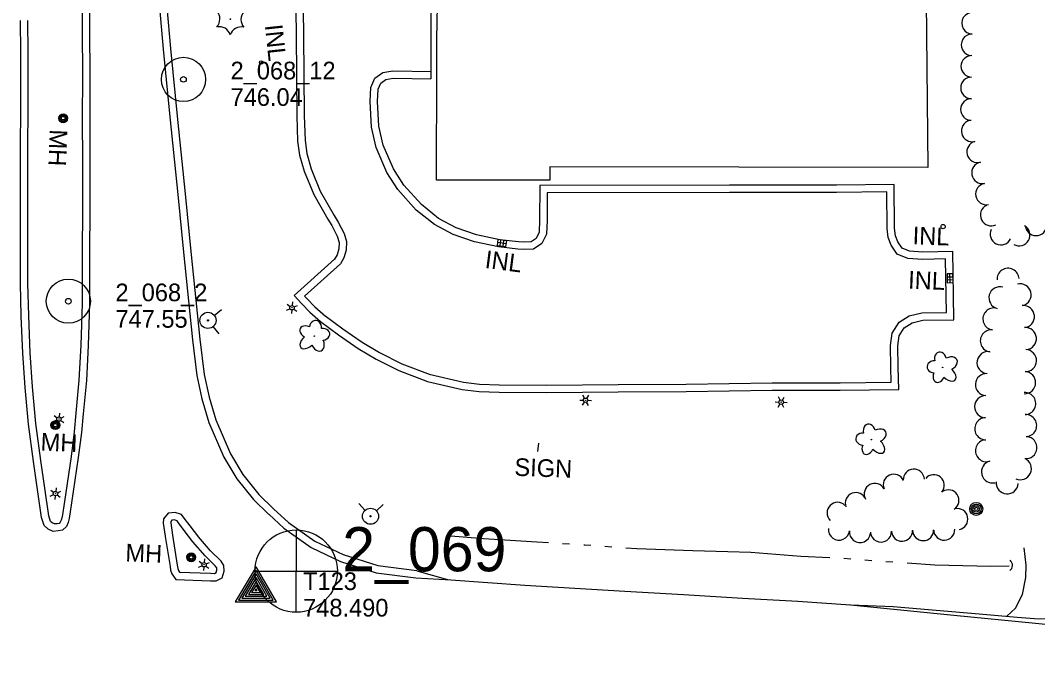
# Model space of a CAD drawing. Extents: x 588843 to 2552415, y 180129 to 269402.
# Drawn here: x 605541.8 to 605887.5, y 183446.3 to 183667.2 of the extents above; entities that cross this region are included whole.
import ezdxf

# ---------------------------------------------------------------- set-up
doc = ezdxf.new("R2010")
doc.units = 0
for name, color, linetype in [('E_BLD', 7, 'Continuous'), ('E_DRN', 7, 'Continuous'), ('E_DRN_Text', 7, 'Continuous'), ('E_DTM_SpotElev', 7, 'Continuous'), ('E_DWY', 7, 'Continuous'), ('E_LAND_TreeLine_P', 7, 'Continuous'), ('E_LAND_Vegetation', 7, 'Continuous'), ('E_LTG', 7, 'Continuous'), ('E_MAP_ContoursInter', 7, 'Continuous'), ('E_MAP_GridLines', 7, 'Continuous'), ('E_MAP_SpotElev', 7, 'Continuous'), ('E_MISCPROP', 7, 'Continuous'), ('E_RDWY', 7, 'Continuous'), ('E_RDWY_C_and_G', 7, 'Continuous'), ('E_RDWY_Gravel', 7, 'Continuous'), ('E_SGN', 7, 'Continuous'), ('E_SGN_Text', 7, 'Continuous'), ('E_UTL_MH', 7, 'Continuous'), ('E_UTL_MH_Text', 7, 'Continuous'), ('E_UTL_WHydrant', 7, 'Continuous'), ('E_WTR_P', 7, 'Continuous'), ('P_MARK', 7, 'Continuous')]:
    doc.layers.add(name, color=color, linetype=linetype)

# ---------------------------------------------------------------- blocks, each defined once
blk = doc.blocks.new('TP')
at = {"layer": 'P_MARK'}
for points in [[(22.7, -13.3), (0, 26), (-23.2, -13.3)], [(19, -11.2), (0, 21.8), (-19.5, -11.2)], [(15.8, -9.1), (0, 18.1), (-15.8, -9.1)], [(12.2, -7), (0, 13.9), (-12.2, -7)], [(8.6, -4.9), (0, 9.7), (-8.5, -4.9)], [(4.9, -2.8), (0, 5.6), (-4.9, -2.8)], [(1.2, -0.7), (0, 1.4), (-1.2, -0.7)]]:
    blk.add_lwpolyline(points, close=True, dxfattribs=at)
blk = doc.blocks.new('PP')
at = {"layer": 'E_MAP_SpotElev'}
for radius in [24.6, 3.15]:
    blk.add_circle((0, 0), radius, dxfattribs=at)
blk = doc.blocks.new('PHOTOC')
at = {"layer": 'E_MAP_GridLines'}
for p, q in [((0.4, 46.1), (0.2, -45.3)), ((-45.2, 0.1), (46.3, 0))]:
    blk.add_line(p, q, dxfattribs=at)
blk.add_circle((0.6, 0.1), 45.9, dxfattribs=at)
blk = doc.blocks.new('MHO_2')
at = {"layer": 'E_UTL_MH'}
for centre, radius in [((0.3, -0.4), 9.84), ((0.3, -0.4), 7.98), ((0.2, -0.5), 6.35), ((0.1, -0.5), 3.97)]:
    blk.add_circle(centre, radius, dxfattribs=at)
blk = doc.blocks.new('MHT_2')
at = {"layer": 'E_UTL_MH_Text'}
blk.add_text('MH', height=39.37, dxfattribs=at).set_placement((-32.2, -19.7))
blk = doc.blocks.new('LPOL_3')
at = {"layer": 'E_LTG'}
for p, q in [((-13.1, 0), (-4.9, 0)), ((-2.5, 4.3), (-6.6, 11.4)), ((2.5, 4.3), (6.6, 11.4)), ((4.9, 0), (13.1, 0)), ((-6.6, -11.4), (-2.5, -4.3)), ((6.6, -11.4), (2.5, -4.3))]:
    blk.add_line(p, q, dxfattribs=at)
for radius in [4.92, 4.92, 4.92, 0.41]:
    blk.add_circle((0, 0), radius, dxfattribs=at)
blk = doc.blocks.new('HYD_2')
at = {"layer": 'E_UTL_WHydrant'}
for p, q in [((-12.6, 12.6), (-27.3, 27.3)), ((12.6, 12.6), (27.3, 27.3))]:
    blk.add_line(p, q, dxfattribs=at)
for radius in [18, 1.38]:
    blk.add_circle((0, 0), radius, dxfattribs=at)
blk = doc.blocks.new('DTRE_3')
at = {"layer": 'E_LAND_Vegetation'}
blk.add_circle((-0.6, 0), 0.601, dxfattribs=at)
for centre, major_axis, ratio in [((-6.1, 17.5), (4.5, -16.3), 0.782863), ((13.3, 9), (-17.3, -9.6), 0.691916), ((-19.3, 0.5), (16.2, -0.4), 0.832022), ((-8.2, -17.2), (5.9, 15.9), 0.716896), ((11.6, -12.2), (-16.4, 15), 0.560249)]:
    blk.add_ellipse(centre, major_axis=major_axis, ratio=ratio, start_param=1.570796, end_param=4.712389, dxfattribs=at)
blk = doc.blocks.new('CTRE_3')
at = {"layer": 'E_LAND_Vegetation'}
blk.add_circle((0, 0), 0.733, dxfattribs=at)
for centre, start, end in [((-39.3, 29.4), 280.2067, 5.9716), ((5.9, 49), 220.2113, 305.9762), ((45.4, 19.3), 160.2113, 245.9762), ((-45.4, -19.3), 340.2113, 65.9762), ((39.5, -29.6), 100.2511, 185.9272), ((-5.9, -49), 40.2113, 125.9762)]:
    blk.add_arc(centre, 25.8, start, end, dxfattribs=at)
blk = doc.blocks.new('INLT_73')
at = {"layer": 'E_DRN_Text'}
blk.add_text('INL', height=39.37, dxfattribs=at).set_placement((-36.2, -19.7))
blk = doc.blocks.new('SIGN_2')
at = {"layer": 'E_SGN'}
blk.add_text('SIGN', height=39.37, dxfattribs=at).set_placement((-56.1, -19.7))
blk = doc.blocks.new('POLE_2')
at = {"layer": 'E_MISCPROP'}
for radius in [14.6, 11, 7.32, 3.66]:
    blk.add_circle((0, 0), radius, dxfattribs=at)
blk = doc.blocks.new('CULV2_3')
at = {"layer": 'E_DRN'}
blk.add_arc((65, 48), 80.7, 216.8699, 323.1301, dxfattribs=at)
blk = doc.blocks.new('INLO_2')
at = {"layer": 'E_DRN'}
for p, q in [((6.6, -13.1), (6.6, 0)), ((13.1, -13.1), (13.1, 0)), ((19.7, -6.6), (0, -6.6))]:
    blk.add_line(p, q, dxfattribs=at)
blk.add_lwpolyline([(0, -13.1), (19.7, -13.1), (19.7, 0), (0, 0)], close=True, dxfattribs=at)
blk = doc.blocks.new('INLT_80')
at = {"layer": 'E_DRN_Text'}
blk.add_text('INL', height=39.37, dxfattribs=at).set_placement((-36.2, -19.7))
blk = doc.blocks.new('INLT_79')
at = {"layer": 'E_DRN_Text'}
blk.add_text('INL', height=39.37, dxfattribs=at).set_placement((-36.2, -19.7))

msp = doc.modelspace()

# ---------------------------------------------------------------- linework, layer by layer
at = {"layer": 'E_BLD'}
msp.add_lwpolyline([(605686.16, 183795.74), (605828.95, 183795.52), (605828.87, 183741.58), (605848.92, 183741.55), (605850.17, 183617.14), (605721.73, 183617.36), (605721.72, 183612.86), (605683.25, 183612.92), (605683.31, 183651.19), (605683.32, 183660.86), (605686.06, 183795.71), (605686.16, 183795.65)], close=True, dxfattribs=at)
at = {"layer": 'E_DRN'}
for centre, radius in [((605623.66, 183652.82), 0.597), ((605855.4, 183597.12), 0.728)]:
    msp.add_circle(centre, radius, dxfattribs=at)
at = {"layer": 'E_DWY'}
for points in [[(605681.1, 183794.91), (605681.36, 183647.26)], [(605635.3, 183678.99), (605635.5, 183662.18), (605635.74, 183634.76), (605636.05, 183626.09), (605636.71, 183621.41), (605638.25, 183615.92), (605641.5, 183607.97), (605646.35, 183599.64), (605647.62, 183597.46), (605649.49, 183593.83), (605650.11, 183591.68), (605650.03, 183589.55), (605649.44, 183587.5), (605648.61, 183586.05), (605634.81, 183573.65), (605637.42, 183570.83), (605640.22, 183568.01), (605643.85, 183564.83)], [(605637.8, 183679), (605638, 183662.2), (605638.24, 183634.82), (605638.55, 183626.31), (605639.16, 183621.92), (605640.62, 183616.73), (605643.74, 183609.08), (605648.51, 183600.9), (605649.81, 183598.66), (605651.82, 183594.76), (605652.63, 183591.99), (605652.52, 183589.14), (605651.75, 183586.52), (605650.58, 183584.46), (605638.37, 183573.49), (605639.23, 183572.56), (605641.93, 183569.83), (605645.5, 183566.72)], [(605856.47, 183573.67), (605856.21, 183586.13), (605848.46, 183585.9), (605843.39, 183586.31), (605839.83, 183587.69), (605837.76, 183590.78), (605836.74, 183593.41), (605836.4, 183596.4), (605836.3, 183608.92), (605819.12, 183608.72), (605782.8, 183608.63), (605720.84, 183608.53), (605720.79, 183599.19), (605720.62, 183594.53), (605719.02, 183591.34), (605716.19, 183589.49), (605713.06, 183589.35), (605710.92, 183589.43), (605704.31, 183590.18), (605696.12, 183591.9), (605688.87, 183594.42), (605682.58, 183597.76), (605676.37, 183602.73), (605670.12, 183609.69), (605666.41, 183615.52), (605662.75, 183624.02), (605661.14, 183630.83), (605660.66, 183639.59), (605660.95, 183644.32), (605662.23, 183647.48), (605665.01, 183649.45), (605668.35, 183649.96), (605681.4, 183649.76)], [(605858.97, 183573.72), (605858.66, 183588.7), (605848.52, 183588.4), (605843.96, 183588.77), (605841.46, 183589.74), (605839.99, 183591.94), (605839.19, 183594.01), (605838.9, 183596.55), (605838.78, 183611.45), (605819.11, 183611.22), (605782.79, 183611.13), (605718.35, 183611.02), (605718.29, 183599.25), (605718.14, 183595.16), (605717.09, 183593.06), (605715.39, 183591.96), (605713.05, 183591.85), (605711.11, 183591.92), (605704.71, 183592.65), (605696.79, 183594.31), (605689.87, 183596.71), (605683.96, 183599.86), (605678.1, 183604.56), (605672.12, 183611.21), (605668.63, 183616.69), (605665.14, 183624.81), (605663.62, 183631.19), (605663.16, 183639.58), (605663.42, 183643.75), (605664.27, 183645.86), (605665.97, 183647.06), (605668.52, 183647.46), (605681.36, 183647.26)], [(605837.64, 183549.28), (605837.52, 183556.76), (605838.03, 183560.88), (605840.4, 183564.6), (605843.9, 183566.75), (605848.2, 183567.85), (605856.52, 183567.92), (605856.47, 183573.7)], [(605840.14, 183549.32), (605840.02, 183556.62), (605840.44, 183560.01), (605842.2, 183562.77), (605844.89, 183564.42), (605848.53, 183565.35), (605859.04, 183565.44), (605858.97, 183573.72)], [(605643.85, 183564.83), (605649.96, 183560.37), (605656.6, 183555.74), (605662.69, 183552.11), (605670.43, 183548.21), (605680.22, 183544.53)], [(605645.32, 183566.85), (605651.41, 183562.41), (605657.95, 183557.84), (605663.89, 183554.3), (605671.43, 183550.51), (605681.1, 183546.87)], [(605680.79, 183546.97), (605692.43, 183544.22), (605697.89, 183543.55), (605704.55, 183543.39), (605720.66, 183543.27), (605744.99, 183543.52), (605768.08, 183543.63)], [(605768.06, 183543.63), (605797.28, 183543.99), (605820.36, 183544.09), (605837.77, 183544.28), (605837.64, 183549.25)], [(605768.09, 183541.13), (605797.3, 183541.49), (605820.38, 183541.59), (605840.34, 183541.81), (605840.14, 183549.32)], [(605680.22, 183544.53), (605691.99, 183541.76), (605697.7, 183541.05), (605704.51, 183540.89), (605720.67, 183540.77), (605745.01, 183541.02), (605768.09, 183541.13)], [(605877.04, 183464.74), (605880.02, 183467.53), (605882.35, 183472.11), (605883.5, 183477.87), (605883.66, 183482.16), (605882.94, 183487.98)]]:
    msp.add_lwpolyline(points, dxfattribs=at)
at = {"layer": 'E_LAND_TreeLine_P'}
for centre, radius, start, end in [((605865.38, 183666.17), 3.66, 88.6729, 268.6729), ((605865.21, 183658.85), 3.66, 88.6729, 268.6729), ((605865.12, 183651.52), 3.66, 89.3908, 269.3908), ((605865.04, 183644.19), 3.66, 89.3908, 269.3908), ((605864.99, 183636.87), 3.66, 89.605, 269.605), ((605865.27, 183629.58), 3.66, 104.6253, 284.6253), ((605867.12, 183622.49), 3.66, 104.6253, 284.6253), ((605868.76, 183615.35), 3.66, 100.567, 280.567), ((605870.1, 183608.15), 3.66, 100.567, 280.567), ((605871.72, 183601.04), 3.66, 116.2356, 296.2356), ((605886.96, 183597.72), 3.66, 191.4696, 11.4696), ((605875.05, 183594.55), 3.66, 154.2132, 334.2132), ((605881.24, 183594.24), 3.66, 240.1966, 60.1966), ((605877.45, 183579.21), 3.75, 3.5532, 183.5532), ((605874.71, 183572.91), 3.75, 74.6021, 254.6021), ((605881.56, 183573.91), 3.75, 284.5419, 104.5419), ((605872.66, 183565.73), 3.75, 83.232, 263.232), ((605882.66, 183566.52), 3.75, 275.4373, 95.4373), ((605871.78, 183558.29), 3.75, 83.232, 263.232), ((605883.35, 183559.06), 3.75, 275.274, 95.274), ((605870.65, 183550.89), 3.75, 80.248, 260.248), ((605883.38, 183551.58), 3.75, 267.8426, 87.8426), ((605870.09, 183543.43), 3.75, 86.6969, 266.6969), ((605883.09, 183544.1), 3.75, 267.8426, 87.8426), ((605869.85, 183535.94), 3.75, 89.3114, 269.3114), ((605883.12, 183537), 3.75, 272.3907, 92.3907), ((605883.44, 183529.52), 3.75, 272.3907, 92.3907), ((605869.87, 183528.45), 3.75, 90.9091, 270.9091), ((605870.15, 183520.98), 3.75, 106.2776, 286.2776), ((605883.52, 183522.04), 3.75, 263.8974, 83.8974), ((605872.16, 183513.77), 3.75, 103.4849, 283.4849), ((605881.66, 183514.88), 3.75, 245.2228, 65.2228), ((605838.61, 183509.41), 3.58, 23.4311, 203.4311), ((605845.44, 183511.16), 3.58, 2.8124, 182.8124), ((605852.22, 183509.26), 3.58, 319.9676, 139.9676), ((605832.15, 183506.32), 3.58, 27.6627, 207.6627), ((605877.18, 183510.08), 3.75, 175.7215, 355.7215), ((605825.73, 183503.17), 3.58, 20.5936, 200.5936), ((605857.18, 183504.11), 3.58, 303.6316, 123.6316), ((605819.52, 183499.88), 3.58, 45.4064, 225.4064), ((605860.22, 183497.76), 3.58, 281.5139, 101.5139), ((605820.01, 183494.19), 3.58, 173.2946, 353.2946), ((605827.13, 183493.36), 3.58, 173.2946, 353.2946), ((605834.28, 183493.52), 3.58, 182.7071, 2.7071), ((605841.44, 183493.8), 3.58, 181.8871, 1.8871), ((605848.6, 183494.01), 3.58, 181.0671, 1.0671), ((605855.76, 183494.18), 3.58, 182.1586, 2.1586)]:
    msp.add_arc(centre, radius, start, end, dxfattribs=at)
at = {"layer": 'E_RDWY'}
msp.add_lwpolyline([(605676.25, 183477.8), (605688.11, 183477.12), (605713.26, 183475.3), (605747.25, 183473.24), (605767.16, 183472.1), (605787.17, 183470.86), (605806.01, 183469.86), (605823.88, 183468.6), (605858.98, 183465.14), (605886.82, 183462.43), (605925.71, 183458.53), (605946.27, 183456.59), (605966.34, 183454.57), (605985.16, 183452.69), (606013.84, 183451.71), (606035.33, 183451.19), (606063.34, 183450.43), (606094.36, 183449.75), (606128.69, 183448.84), (606163.31, 183447.93), (606192.77, 183447.01), (606227.69, 183446.28)], dxfattribs=at)
at = {"layer": 'E_RDWY_C_and_G'}
for points in [[(605588.82, 183805.07), (605588.69, 183795.2), (605588.51, 183777.66), (605588.73, 183752.76), (605588.73, 183724.66), (605588.77, 183695.27), (605588.85, 183676.72), (605589.05, 183671.5), (605590.38, 183657.38), (605592.68, 183633.28), (605595.34, 183608.01), (605597.23, 183588.45), (605600.3, 183558.62), (605601.82, 183546.48), (605603.52, 183538.58), (605605.84, 183530.62), (605611.01, 183518.77), (605615.42, 183511.46), (605621.03, 183504.45), (605626.15, 183499.45)], [(605591.19, 183795.18), (605591.01, 183777.66), (605591.23, 183752.77), (605591.23, 183724.66), (605591.27, 183695.28), (605591.35, 183676.77), (605591.54, 183671.67), (605592.86, 183657.61), (605595.17, 183633.53), (605597.82, 183608.26), (605599.72, 183588.7), (605602.78, 183558.9), (605604.28, 183546.9), (605605.95, 183539.2), (605608.19, 183531.47), (605613.24, 183519.92), (605617.47, 183512.9), (605622.89, 183506.13), (605627.89, 183501.23)], [(605562.79, 183767.04), (605562.5, 183755.83), (605562.83, 183743.34), (605562.87, 183727.89), (605562.82, 183713.79), (605562.79, 183698.92), (605562.78, 183682.17), (605562.78, 183663.51)], [(605565.29, 183766.97), (605565, 183755.83), (605565.33, 183743.38), (605565.37, 183727.89), (605565.32, 183713.78), (605565.29, 183698.92), (605565.28, 183682.16), (605565.28, 183663.51)], [(605542.15, 183566.75), (605541.9, 183577.83), (605541.88, 183593.62), (605541.82, 183606.15), (605541.86, 183623.65), (605541.98, 183637.47), (605541.94, 183656.27), (605541.82, 183667.12)], [(605544.65, 183566.81), (605544.4, 183577.86), (605544.38, 183593.63), (605544.32, 183606.15), (605544.36, 183623.63), (605544.48, 183637.46), (605544.44, 183656.29), (605544.32, 183667.15)], [(605562.78, 183663.51), (605562.89, 183648.64), (605562.88, 183633.24), (605562.91, 183619.81), (605562.89, 183604.09), (605562.87, 183587.19), (605562.79, 183571.02), (605562.33, 183556.81), (605561.74, 183544.98), (605560.64, 183533.76), (605560.08, 183527.43)], [(605565.28, 183663.53), (605565.39, 183648.65), (605565.38, 183633.24), (605565.41, 183619.81), (605565.39, 183604.09), (605565.37, 183587.19), (605565.29, 183570.98), (605564.83, 183556.7), (605564.24, 183544.8), (605563.13, 183533.53), (605562.57, 183527.21)], [(605562.56, 183527.12), (605561.51, 183518.66), (605559.25, 183503.31), (605558.44, 183497.95), (605558.05, 183496.6), (605557.5, 183495.21), (605556.17, 183493.98), (605554.71, 183493.72), (605552.92, 183493.55), (605551.25, 183494.36), (605549.94, 183495.56), (605549.02, 183498.3), (605546.28, 183517.34), (605544.64, 183529.98), (605543.4, 183542.45), (605542.62, 183554.09), (605542.15, 183566.72)], [(605560.08, 183527.43), (605559.03, 183519), (605556.78, 183503.68), (605555.99, 183498.48), (605555.68, 183497.41), (605555.38, 183496.66), (605555.01, 183496.31), (605554.37, 183496.2), (605553.38, 183496.11), (605552.67, 183496.45), (605552.11, 183496.97), (605551.46, 183498.88), (605548.76, 183517.68), (605547.12, 183530.27), (605545.89, 183542.66), (605545.11, 183554.22), (605544.65, 183566.81)], [(605602.44, 183491.57), (605599.53, 183495.43), (605597.54, 183498.05), (605596.54, 183499.31), (605594.42, 183500), (605592.08, 183499.82), (605590.45, 183497.81), (605590.4, 183496.4), (605591.03, 183491.92)], [(605626.22, 183499.38), (605631.41, 183494.67), (605640.62, 183488.09), (605650.64, 183483.37), (605662.75, 183479.5), (605676.25, 183477.8)], [(605627.89, 183501.23), (605632.98, 183496.62), (605641.89, 183490.25), (605651.55, 183485.7), (605663.29, 183481.95), (605676.56, 183480.28)], [(605600.45, 183490.06), (605597.54, 183493.92), (605595.56, 183496.51), (605595.05, 183497.16), (605594.11, 183497.47), (605593.34, 183497.41), (605592.92, 183496.89), (605592.9, 183496.53), (605593.51, 183492.27)], [(605591.04, 183491.87), (605592.68, 183481.66), (605592.88, 183480.44), (605593.24, 183479.13), (605594.63, 183477.29), (605606.38, 183476.84), (605608.32, 183476.83), (605610.38, 183477.84), (605611.13, 183480.07), (605610.98, 183481.96), (605610.03, 183483.46), (605606.46, 183487.02), (605602.33, 183491.72)], [(605593.51, 183492.27), (605595.14, 183482.07), (605595.33, 183480.98), (605595.52, 183480.25), (605595.91, 183479.74), (605606.44, 183479.34), (605607.74, 183479.33), (605608.34, 183479.63), (605608.59, 183480.38), (605608.53, 183481.15), (605608.07, 183481.89), (605604.64, 183485.31), (605600.45, 183490.06)]]:
    msp.add_lwpolyline(points, dxfattribs=at)
at = {"layer": 'E_RDWY_Gravel'}
for points in [[(605676.55, 183480.18), (605686.95, 183477.19)], [(605824.03, 183468.59), (605838.46, 183468.05), (605867.66, 183465.59), (605880.57, 183464.42), (605886.39, 183464.01), (605917.12, 183463.04), (605966.22, 183461.49), (606001.91, 183460.73), (606023, 183459.83), (606054.23, 183459.24), (606110.91, 183457.5), (606142.42, 183456.7), (606165.78, 183456.6), (606193.75, 183454.96), (606214.28, 183454.58), (606233.05, 183454.16)]]:
    msp.add_lwpolyline(points, dxfattribs=at)
at = {"layer": 'E_SGN'}
msp.add_line((605717.71, 183520.72), (605718.01, 183523.53), dxfattribs=at)
at = {"layer": 'E_WTR_P'}
for points in [[(605721.32, 183489.67), (605717.29, 183489.92), (605699.23, 183491.08), (605686.7, 183492.04)], [(605728.48, 183489.23), (605726.1, 183489.37)], [(605735.65, 183488.77), (605733.6, 183488.91), (605733.26, 183488.93)], [(605742.81, 183488.26), (605740.42, 183488.43)], [(605782.25, 183486.61), (605770.32, 183486.94), (605751.27, 183487.66), (605747.58, 183487.92)], [(605816.88, 183484.62), (605807.05, 183485.07), (605790.06, 183486.39), (605782.25, 183486.61)], [(605824.04, 183484.15), (605821.66, 183484.33)], [(605831.2, 183483.59), (605828.82, 183483.78)], [(605838.36, 183483.08), (605835.97, 183483.24)], [(605877.79, 183481.73), (605871.56, 183481.67), (605852.59, 183482.09), (605843.14, 183482.75)]]:
    msp.add_lwpolyline(points, dxfattribs=at)

# ---------------------------------------------------------------- block references
at = {"layer": 'E_DRN'}
for name, p, xscale, yscale, rotation in [('INLO_2', (605704.12, 183592.67), 0.15240030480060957, 0.15240030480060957, -7.4409903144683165), ('INLO_2', (605858.71, 183581.09), 0.15240030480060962, 0.1524003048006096, -88.82426399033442), ('CULV2_3', (605878.03, 183480.24), 0.02711668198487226, 0.027116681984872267, 87.8426160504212)]:
    msp.add_blockref(name, p, dxfattribs=dict(at, xscale=xscale, yscale=yscale, rotation=rotation))
at = {"layer": 'E_DRN_Text'}
for name, p, xscale, yscale, rotation in [('INLT_73', (605628.47, 183660.33), 0.1524003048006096, 0.1524003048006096, -83.89702633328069), ('INLT_79', (605850.57, 183593.92), 0.1524003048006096, 0.15240030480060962, -2.1573839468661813), ('INLT_80', (605705.31, 183585.37), 0.15240030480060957, 0.15240030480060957, -7.4409903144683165), ('INLT_79', (605849.05, 183578.85), 0.1524003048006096, 0.15240030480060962, -2.1573839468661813)]:
    msp.add_blockref(name, p, dxfattribs=dict(at, xscale=xscale, yscale=yscale, rotation=rotation))
at = {"layer": 'E_LAND_Vegetation', "xscale": 0.1524003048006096}
for name, p, yscale, rotation in [('CTRE_3', (605613.2, 183667.54), 0.1524003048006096, -83.89702633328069), ('DTRE_3', (605641.69, 183559.83), 0.15240030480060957, -95.9773852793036), ('DTRE_3', (605855.32, 183549.25), 0.15240030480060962, -2.1573839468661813), ('DTRE_3', (605831.13, 183524.76), 0.15240030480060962, -2.1573839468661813)]:
    msp.add_blockref(name, p, dxfattribs=dict(at, yscale=yscale, rotation=rotation))
at = {"layer": 'E_LTG', "xscale": 0.1524003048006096}
for p, yscale, rotation in [((605634.13, 183569.53), 0.15240030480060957, -95.9773852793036), ((605733.9, 183538.13), 0.15240030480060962, -2.1573839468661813), ((605800.36, 183537.48), 0.15240030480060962, -2.1573839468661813), ((605554.92, 183531.73), 0.15240030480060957, -95.9773852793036), ((605553.75, 183506.41), 0.15240030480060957, -95.9773852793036), ((605604.24, 183482.24), 0.15240030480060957, -95.9773852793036)]:
    msp.add_blockref('LPOL_3', p, dxfattribs=dict(at, yscale=yscale, rotation=rotation))
at = {"layer": 'E_MAP_ContoursInter', "xscale": 0.3048006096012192, "yscale": 0.3048006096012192}
msp.add_blockref('TP', (605621.9, 183473.66), dxfattribs=at)
msp.add_blockref('TP', (605621.9, 183473.66), dxfattribs=at)
at = {"layer": 'E_MAP_GridLines', "xscale": 0.3048006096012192, "yscale": 0.3048006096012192}
msp.add_blockref('PHOTOC', (605635.38, 183480.07), dxfattribs=at)
msp.add_blockref('PHOTOC', (605635.38, 183480.07), dxfattribs=at)
at = {"layer": 'E_MAP_SpotElev', "xscale": 0.3048006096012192, "yscale": 0.3048006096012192}
for p in [(605597.25, 183647.1), (605597.25, 183647.1), (605558.13, 183571.75), (605558.13, 183571.75)]:
    msp.add_blockref('PP', p, dxfattribs=at)
at = {"layer": 'E_MISCPROP', "xscale": 0.1524003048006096, "yscale": 0.15240030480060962, "rotation": -2.1573839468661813}
msp.add_blockref('POLE_2', (605866.65, 183501.2), dxfattribs=at)
at = {"layer": 'E_SGN_Text', "xscale": 0.1524003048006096, "yscale": 0.15240030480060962, "rotation": -2.1573839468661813}
msp.add_blockref('SIGN_2', (605718.28, 183515.16), dxfattribs=at)
at = {"layer": 'E_UTL_MH'}
for p, xscale, yscale, rotation in [((605556.43, 183633.93), 0.15240030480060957, 0.15240030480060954, -92.19697044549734), ((605553.67, 183529.72), 0.1524003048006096, 0.1524003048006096, -2.3373058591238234), ((605599.84, 183484.85), 0.15240030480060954, 0.15240030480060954, -2.1500263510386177)]:
    msp.add_blockref('MHO_2', p, dxfattribs=dict(at, xscale=xscale, yscale=yscale, rotation=rotation))
at = {"layer": 'E_UTL_MH_Text'}
for p, xscale, yscale, rotation in [((605554.63, 183625.19), 0.15240030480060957, 0.15240030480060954, -92.19697044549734), ((605553.64, 183523.84), 0.1524003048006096, 0.1524003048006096, -2.3373058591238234), ((605582.45, 183486.21), 0.15240030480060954, 0.15240030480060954, -2.1500263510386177)]:
    msp.add_blockref('MHT_2', p, dxfattribs=dict(at, xscale=xscale, yscale=yscale, rotation=rotation))
at = {"layer": 'E_UTL_WHydrant', "xscale": 0.1524003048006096}
for p, yscale, rotation in [((605605.57, 183565.24), 0.15240030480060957, -95.9773852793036), ((605660.81, 183498.72), 0.15240030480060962, -2.1573839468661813)]:
    msp.add_blockref('HYD_2', p, dxfattribs=dict(at, yscale=yscale, rotation=rotation))

# ---------------------------------------------------------------- texts
at = {"layer": 'E_DTM_SpotElev'}
for s, p in [('2_068_12', (605613.25, 183647.1)), ('2_068_12', (605613.25, 183647.1)), ('746.04', (605613.25, 183638.1)), ('746.04', (605613.25, 183638.1)), ('2_068_2', (605574.13, 183571.75)), ('2_068_2', (605574.13, 183571.75)), ('747.55', (605574.13, 183562.75)), ('747.55', (605574.13, 183562.75))]:
    msp.add_text(s, height=6, dxfattribs=at).set_placement(p)
at = {"layer": 'E_MAP_ContoursInter'}
for s, p in [('T123', (605637.9, 183473.66)), ('T123', (605637.9, 183473.66)), ('748.490', (605637.9, 183464.66)), ('748.490', (605637.9, 183464.66))]:
    msp.add_text(s, height=6, dxfattribs=at).set_placement(p)
at = {"layer": 'E_MAP_GridLines'}
msp.add_text('2_069', height=15, dxfattribs=at).set_placement((605651.21, 183480.03))
msp.add_text('2_069', height=15, dxfattribs=at).set_placement((605651.21, 183480.03))

doc.saveas('drawing.dxf')
